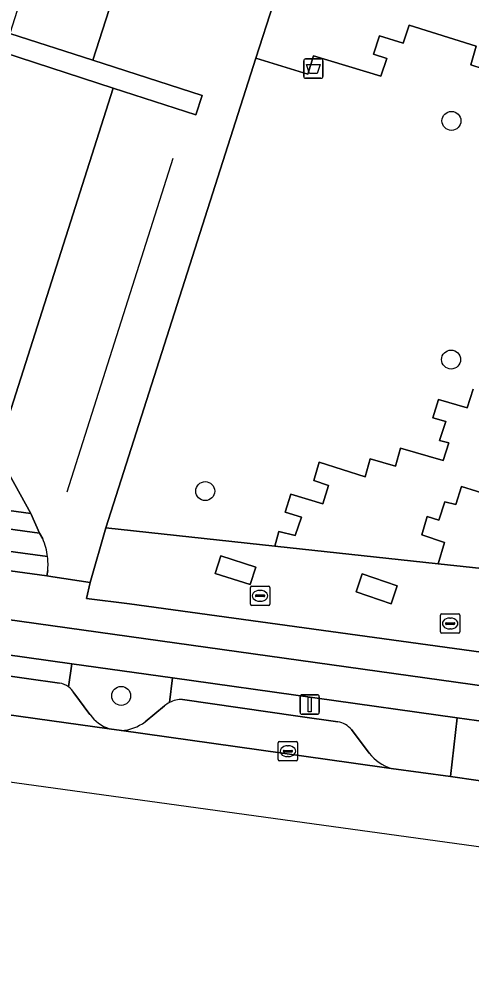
# Model space of a CAD drawing. Extents: x 160675 to 161153, y 383241 to 383714.
# Drawn here: x 160986.68 to 161009.97, y 383241.2 to 383290.07 of the extents above; entities that cross this region are included whole.
import ezdxf

# ---------------------------------------------------------------- set-up
doc = ezdxf.new("R2010")
doc.units = 0
for name, color, linetype in [('IMGEO_Afvalbak', 7, 'Continuous'), ('IMGEO_Berm_open', 7, 'Continuous'), ('IMGEO_Boom', 7, 'Continuous'), ('IMGEO_Fietspad_gesloten', 7, 'Continuous'), ('IMGEO_Groenvoorziening', 7, 'Continuous'), ('IMGEO_Kolk', 7, 'Continuous'), ('IMGEO_Lichtmast', 7, 'Continuous'), ('IMGEO_Lijnafwatering', 7, 'Continuous'), ('IMGEO_Muur', 7, 'Continuous'), ('IMGEO_Pand', 7, 'Continuous'), ('IMGEO_Parkeervlak_open', 7, 'Continuous'), ('IMGEO_Rijbaan_lokaal_gesloten', 7, 'Continuous'), ('IMGEO_Rioolput', 7, 'Continuous'), ('IMGEO_Voetpad_open', 7, 'Continuous')]:
    doc.layers.add(name, color=color, linetype=linetype)

msp = doc.modelspace()

# ---------------------------------------------------------------- linework, layer by layer
at = {"layer": 'IMGEO_Afvalbak'}
for p, q in [((161001.449, 383288.019), (161002.239, 383288.019)), ((161002.239, 383288.019), (161001.449, 383288.019)), ((161001.349, 383287.119), (161001.349, 383287.919)), ((161001.349, 383287.919), (161001.349, 383287.119)), ((161002.339, 383287.919), (161002.339, 383287.119)), ((161002.339, 383287.119), (161002.339, 383287.919)), ((161002.239, 383287.019), (161001.449, 383287.019)), ((161001.449, 383287.019), (161002.239, 383287.019))]:
    msp.add_line(p, q, dxfattribs=at)
msp.add_lwpolyline([(161001.492, 383287.733), (161002.196, 383287.733), (161002.047, 383287.263), (161001.641, 383287.263), (161001.492, 383287.733)], dxfattribs=at)
for centre, start, end in [((161001.449, 383287.919), 90, 180), ((161001.449, 383287.919), 90, 180), ((161002.239, 383287.919), 0, 90), ((161002.239, 383287.919), 360, 90), ((161001.449, 383287.119), 180, 270), ((161001.449, 383287.119), 180, 270), ((161002.239, 383287.119), 270, 0), ((161002.239, 383287.119), 270, 0)]:
    msp.add_arc(centre, 0.1, start, end, dxfattribs=at)
at = {"layer": 'IMGEO_Berm_open'}
for points in [[(160989.236, 383255.681), (160989.408, 383256.862), (160976.57, 383258.658)], [(160976.85, 383257.547), (160988.756, 383255.864)], [(161009.264, 383254.084), (160994.582, 383256.138), (160994.436, 383254.87)], [(160995.109, 383255.031), (161001.045, 383254.167), (161003.109, 383253.878)], [(161005.855, 383251.479), (161008.906, 383251.053), (161009.264, 383254.084)], [(161003.806, 383253.474), (161004.724, 383252.253)]]:
    msp.add_lwpolyline(points, dxfattribs=at)
for centre, radius, start, end in [((160988.653, 383254.874), 0.996, 54.1806, 84.0807), ((160995.095, 383253.602), 1.429, 89.446, 117.4617), ((161002.928, 383252.762), 1.131, 39.0343, 80.7702), ((161006.574, 383253.743), 2.376, 218.8499, 252.3785)]:
    msp.add_arc(centre, radius, start, end, dxfattribs=at)
at = {"layer": 'IMGEO_Boom'}
for centre in [(161008.962, 383284.825), (161008.942, 383272.531), (160996.275, 383265.758), (160991.942, 383255.21)]:
    msp.add_circle(centre, 0.489, dxfattribs=at)
at = {"layer": 'IMGEO_Fietspad_gesloten'}
for points in [[(161055.654, 383249.406), (161021.974, 383254.146), (161015.584, 383255.032), (160917.876, 383268.672), (160905.957, 383270.323), (160821.26, 383282.051), (160802.2, 383284.6)], [(160916.557, 383267.054), (160927.544, 383265.517), (160931.387, 383264.979), (160946.189, 383262.908), (160951.803, 383262.123), (160971.094, 383259.424), (160976.57, 383258.658), (160989.408, 383256.862), (160994.582, 383256.138), (161009.264, 383254.084), (161014.233, 383253.389), (161021.034, 383252.455), (161029.904, 383251.214), (161035.545, 383250.425), (161050.235, 383248.369), (161054.045, 383247.836), (161056.61, 383247.477)]]:
    msp.add_lwpolyline(points, dxfattribs=at)
at = {"layer": 'IMGEO_Groenvoorziening'}
for points in [[(161011.24, 383287.299), (161009.964, 383287.703), (161010.234, 383288.676), (161006.788, 383289.752), (161006.476, 383288.828), (161005.261, 383289.207), (161004.951, 383288.257), (161005.634, 383288.033), (161005.33, 383287.134), (161001.858, 383288.168), (161001.553, 383287.226), (160998.889, 383288.05), (160991.153, 383263.864), (160999.863, 383262.925), (161000.074, 383263.684), (161000.902, 383263.468), (161001.236, 383264.41), (161000.397, 383264.68), (161000.686, 383265.603), (161002.338, 383265.098), (161002.628, 383266.04), (161001.865, 383266.307), (161002.144, 383267.253), (161004.515, 383266.499), (161004.773, 383267.421), (161006.074, 383267.049), (161006.344, 383267.976), (161008.532, 383267.334), (161008.819, 383268.245), (161008.346, 383268.368), (161008.668, 383269.35), (161008.006, 383269.526), (161008.302, 383270.47), (161009.77, 383270.049), (161010.077, 383271.002)], [(161011.029, 383265.521), (161009.485, 383265.993), (161009.194, 383265.06), (161008.618, 383265.209), (161008.317, 383264.266), (161007.717, 383264.443), (161007.443, 383263.504), (161008.609, 383263.111), (161008.283, 383262.018), (161020.669, 383260.684)], [(160994.582, 383256.138), (160989.408, 383256.862), (160989.236, 383255.681)], [(160994.436, 383254.87), (160994.582, 383256.138)], [(160989.509, 383255.373), (160990.336, 383254.248)], [(160993.173, 383253.875), (160994.18, 383254.7)], [(160991.33, 383253.522), (160991.951, 383253.429)]]:
    msp.add_lwpolyline(points, dxfattribs=at)
msp.add_lwpolyline([(161014.233, 383253.389), (161009.264, 383254.084), (161008.906, 383251.053), (161011.773, 383250.653)], close=True, dxfattribs=at)
for centre, radius, start, end in [((160988.648, 383254.885), 0.99, 29.5498, 53.5554), ((160995.065, 383253.645), 1.377, 117.1815, 129.9918), ((160991.909, 383255.358), 1.925, 215.2139, 252.4986), ((160991.839, 383255.632), 2.206, 272.9002, 307.2015)]:
    msp.add_arc(centre, radius, start, end, dxfattribs=at)
at = {"layer": 'IMGEO_Kolk'}
for p, q in [((161000.108, 383252.861), (161000.96, 383252.861)), ((161000.033, 383251.935), (161000.033, 383252.787)), ((161000.292, 383252.355), (161000.292, 383252.367)), ((161000.73, 383252.318), (161000.332, 383252.318)), ((161000.335, 383252.404), (161000.733, 383252.404)), ((161000.521, 383252.641), (161000.546, 383252.641)), ((161000.776, 383252.367), (161000.776, 383252.355)), ((161001.034, 383252.787), (161001.034, 383251.935)), ((161000.96, 383251.861), (161000.108, 383251.861)), ((161000.544, 383252.081), (161000.519, 383252.081))]:
    msp.add_line(p, q, dxfattribs=at)
for points in [[(161000.108, 383252.861), (161000.96, 383252.861)], [(161000.033, 383251.935), (161000.033, 383252.787)], [(161001.034, 383252.787), (161001.034, 383251.935)], [(161000.96, 383251.861), (161000.108, 383251.861)]]:
    msp.add_lwpolyline(points, dxfattribs=at)
for centre, radius, start, end in [((161000.11, 383252.785), 0.0765, 91.552, 178.448), ((161000.11, 383252.785), 0.0765, 91.552, 178.448), ((161000.958, 383252.785), 0.0765, 1.552, 88.448), ((161000.958, 383252.785), 0.0765, 1.552, 88.448), ((161000.332, 383252.364), 0.0403, 85.8775, 175.7526), ((161000.329, 383252.354), 0.0366, 178.938, 274.7102), ((161000.733, 383252.361), 0.043, 264.8664, 352.4533), ((161000.737, 383252.366), 0.0386, 1.7309, 96.639), ((161000.11, 383251.937), 0.0765, 181.552, 268.448), ((161000.11, 383251.937), 0.0765, 181.552, 268.448), ((161000.958, 383251.937), 0.0765, 271.552, 358.448), ((161000.958, 383251.937), 0.0765, 271.552, 358.448)]:
    msp.add_arc(centre, radius, start, end, dxfattribs=at)
for centre, major_axis, ratio, start_param, end_param in [((161000.52, 383252.361), (-0.387, 0.002), 0.722429, 4.712389, 7.853982), ((161000.545, 383252.361), (-0.39, 0.002), 0.717154, 1.570796, 4.712389)]:
    msp.add_ellipse(centre, major_axis=major_axis, ratio=ratio, start_param=start_param, end_param=end_param, dxfattribs=at)
at = {"layer": 'IMGEO_Lichtmast'}
for p, q in [((161001.262, 383255.266), (161002.052, 383255.266)), ((161002.052, 383255.266), (161001.262, 383255.266)), ((161001.162, 383254.366), (161001.162, 383255.166)), ((161001.162, 383255.166), (161001.162, 383254.366)), ((161002.152, 383255.166), (161002.152, 383254.366)), ((161002.152, 383254.366), (161002.152, 383255.166)), ((161002.052, 383254.266), (161001.262, 383254.266)), ((161001.262, 383254.266), (161002.052, 383254.266))]:
    msp.add_line(p, q, dxfattribs=at)
msp.add_lwpolyline([(161001.582, 383255.141), (161001.732, 383255.141), (161001.732, 383254.391), (161001.582, 383254.391), (161001.582, 383255.141)], dxfattribs=at)
for centre, start, end in [((161001.262, 383255.166), 90, 180), ((161001.262, 383255.166), 90, 180), ((161002.052, 383255.166), 0, 90), ((161002.052, 383255.166), 360, 90), ((161001.262, 383254.366), 180, 270), ((161001.262, 383254.366), 180, 270), ((161002.052, 383254.366), 270, 0), ((161002.052, 383254.366), 270, 0)]:
    msp.add_arc(centre, 0.1, start, end, dxfattribs=at)
at = {"layer": 'IMGEO_Lijnafwatering'}
msp.add_lwpolyline([(160994.596, 383282.881), (160989.146, 383265.703)], dxfattribs=at)
at = {"layer": 'IMGEO_Muur'}
msp.add_lwpolyline([(160990.482, 383287.946), (160986.202, 383289.329), (160985.898, 383289.425), (160985.595, 383288.418), (160985.89, 383288.35), (160991.53, 383286.518), (160995.794, 383285.133), (160996.111, 383286.133)], close=True, dxfattribs=at)
at = {"layer": 'IMGEO_Pand'}
msp.add_lwpolyline([(160975.365, 383277.155), (160976.425, 383280.494), (160978.117, 383279.956), (160981.552, 383290.599), (160977.592, 383291.879), (160977.719, 383292.257), (160977.324, 383292.384), (160977.178, 383291.927), (160973.174, 383293.215), (160973.324, 383293.671), (160972.929, 383293.801), (160972.807, 383293.43), (160968.854, 383294.685), (160963.866, 383279.201), (160960.344, 383268.267), (160973.818, 383266.439), (160987.295, 383264.611), (160985.535, 383267.741)], dxfattribs=at)
at = {"layer": 'IMGEO_Parkeervlak_open'}
for points in [[(160988.756, 383255.864), (160976.85, 383257.547)], [(160973.717, 383255.972), (160991.33, 383253.522)], [(160990.336, 383254.248), (160989.509, 383255.373)], [(161003.109, 383253.878), (161001.045, 383254.167), (160995.109, 383255.031)], [(160994.18, 383254.7), (160993.173, 383253.875)], [(160991.951, 383253.429), (161003.791, 383251.768), (161005.855, 383251.479)], [(161004.724, 383252.253), (161003.806, 383253.474)]]:
    msp.add_lwpolyline(points, dxfattribs=at)
for centre, radius, start, end in [((160988.653, 383254.874), 0.996, 54.1806, 84.0807), ((160988.648, 383254.885), 0.99, 29.5498, 53.5554), ((160995.065, 383253.645), 1.377, 117.1815, 129.9918), ((160995.095, 383253.602), 1.429, 89.446, 117.4617), ((160991.909, 383255.358), 1.925, 215.2139, 252.4986), ((160991.839, 383255.632), 2.206, 272.9002, 307.2015), ((161002.928, 383252.762), 1.131, 39.0343, 80.7702), ((161006.574, 383253.743), 2.376, 218.8499, 252.3785)]:
    msp.add_arc(centre, radius, start, end, dxfattribs=at)
at = {"layer": 'IMGEO_Rijbaan_lokaal_gesloten'}
for points in [[(160926.374, 383259.023), (161038.265, 383243.607), (161073.86, 383241.195), (161090.615, 383245.102), (161094.226, 383248.02)], [(161056.624, 383244.308), (161053.567, 383244.736), (161049.878, 383245.253), (161049.516, 383245.304), (161032.453, 383247.694), (161031.986, 383247.808), (161019.886, 383249.519), (161018.562, 383249.691), (161011.773, 383250.653), (161008.906, 383251.053), (161005.855, 383251.479), (161003.791, 383251.768), (160991.951, 383253.429), (160991.33, 383253.522), (160973.717, 383255.972)]]:
    msp.add_lwpolyline(points, dxfattribs=at)
at = {"layer": 'IMGEO_Rioolput'}
for p, q in [((160998.599, 383259.938), (160998.599, 383260.79)), ((160998.674, 383260.864), (160999.526, 383260.864)), ((160999.087, 383260.644), (160999.112, 383260.644)), ((160999.6, 383260.79), (160999.6, 383259.938)), ((160998.858, 383260.358), (160998.858, 383260.37)), ((160999.296, 383260.321), (160998.898, 383260.321)), ((160998.901, 383260.407), (160999.299, 383260.407)), ((160999.342, 383260.37), (160999.342, 383260.358)), ((160999.526, 383259.864), (160998.674, 383259.864)), ((160999.11, 383260.084), (160999.085, 383260.084)), ((161008.395, 383258.511), (161008.395, 383259.363)), ((161008.47, 383259.437), (161009.322, 383259.437)), ((161008.883, 383259.217), (161008.908, 383259.217)), ((161009.396, 383259.363), (161009.396, 383258.511)), ((161008.654, 383258.931), (161008.654, 383258.943)), ((161009.092, 383258.894), (161008.694, 383258.894)), ((161008.697, 383258.98), (161009.095, 383258.98)), ((161009.138, 383258.943), (161009.138, 383258.931)), ((161009.322, 383258.437), (161008.47, 383258.437)), ((161008.906, 383258.657), (161008.881, 383258.657))]:
    msp.add_line(p, q, dxfattribs=at)
for points in [[(160998.599, 383259.938), (160998.599, 383260.79)], [(160998.674, 383260.864), (160999.526, 383260.864)], [(160999.6, 383260.79), (160999.6, 383259.938)], [(160999.526, 383259.864), (160998.674, 383259.864)], [(161008.395, 383258.511), (161008.395, 383259.363)], [(161008.47, 383259.437), (161009.322, 383259.437)], [(161009.396, 383259.363), (161009.396, 383258.511)], [(161009.322, 383258.437), (161008.47, 383258.437)]]:
    msp.add_lwpolyline(points, dxfattribs=at)
for centre, radius, start, end in [((160998.676, 383260.788), 0.0765, 91.552, 178.448), ((160998.676, 383260.788), 0.0765, 91.552, 178.448), ((160999.524, 383260.788), 0.0765, 1.552, 88.448), ((160999.524, 383260.788), 0.0765, 1.552, 88.448), ((160998.898, 383260.367), 0.0403, 85.8775, 175.7526), ((160998.895, 383260.357), 0.0366, 178.938, 274.7102), ((160999.299, 383260.364), 0.043, 264.8664, 352.4533), ((160999.303, 383260.369), 0.0386, 1.7309, 96.639), ((160998.676, 383259.94), 0.0765, 181.552, 268.448), ((160998.676, 383259.94), 0.0765, 181.552, 268.448), ((160999.524, 383259.94), 0.0765, 271.552, 358.448), ((160999.524, 383259.94), 0.0765, 271.552, 358.448), ((161008.472, 383259.361), 0.0765, 91.552, 178.448), ((161008.472, 383259.361), 0.0765, 91.552, 178.448), ((161009.32, 383259.361), 0.0765, 1.552, 88.448), ((161009.32, 383259.361), 0.0765, 1.552, 88.448), ((161008.694, 383258.94), 0.0403, 85.8775, 175.7526), ((161008.691, 383258.93), 0.0366, 178.938, 274.7102), ((161009.095, 383258.937), 0.043, 264.8664, 352.4533), ((161009.099, 383258.942), 0.0386, 1.7309, 96.639), ((161008.472, 383258.513), 0.0765, 181.552, 268.448), ((161008.472, 383258.513), 0.0765, 181.552, 268.448), ((161009.32, 383258.513), 0.0765, 271.552, 358.448), ((161009.32, 383258.513), 0.0765, 271.552, 358.448)]:
    msp.add_arc(centre, radius, start, end, dxfattribs=at)
for centre, major_axis, ratio, start_param, end_param in [((160999.086, 383260.364), (-0.387, 0.002), 0.722429, 4.712389, 7.853982), ((160999.111, 383260.364), (-0.39, 0.002), 0.717154, 1.570796, 4.712389), ((161008.882, 383258.937), (-0.387, 0.002), 0.722429, 4.712389, 7.853982), ((161008.907, 383258.937), (-0.39, 0.002), 0.717154, 1.570796, 4.712389)]:
    msp.add_ellipse(centre, major_axis=major_axis, ratio=ratio, start_param=start_param, end_param=end_param, dxfattribs=at)
at = {"layer": 'IMGEO_Voetpad_open'}
for points in [[(161044.076, 383314.613), (161003.126, 383327.791), (161000, 383317.976), (160994.422, 383300.461), (160992.588, 383294.531), (160992.503, 383294.205), (160992.079, 383292.966), (160992.001, 383292.648), (160990.482, 383287.946), (160996.111, 383286.133), (160995.794, 383285.133), (160991.53, 383286.518), (160985.535, 383267.741), (160987.295, 383264.611), (160987.726, 383263.594), (160987.9, 383263.299)], [(160988.155, 383261.661), (160988.114, 383261.392), (160988.425, 383261.349), (160990.337, 383261.053), (160991.153, 383263.864), (160998.889, 383288.05), (160999.79, 383290.864), (161008.359, 383317.657), (161020.455, 383313.768), (161029.994, 383310.701), (161033.388, 383309.609), (161050.91, 383303.976), (161057.751, 383301.776), (161072.558, 383297.57), (161074.2, 383297.033), (161075.504, 383289.465)], [(160999.79, 383290.864), (160998.889, 383288.05), (161001.553, 383287.226), (161001.858, 383288.168), (161005.33, 383287.134), (161005.634, 383288.033), (161004.951, 383288.257), (161005.261, 383289.207), (161006.476, 383288.828), (161006.788, 383289.752), (161010.234, 383288.676), (161009.964, 383287.703), (161011.24, 383287.299)], [(160985.535, 383267.741), (160991.53, 383286.518), (160985.89, 383288.35), (160981.028, 383273.124)], [(161040.997, 383283.21), (161038.901, 383280.887), (161020.669, 383260.684), (161008.283, 383262.018), (160999.863, 383262.925), (160991.153, 383263.864), (160990.337, 383261.053), (160990.157, 383260.227), (160992.379, 383259.956), (161000, 383258.91), (161016.872, 383256.594), (161018.061, 383256.431), (161022.863, 383255.756), (161023.677, 383255.645), (161024.279, 383256.071), (161024.866, 383256.486), (161042.879, 383254.036), (161038.826, 383256.087), (161034.648, 383258.715), (161030.244, 383262.252), (161032.166, 383264.31), (161032.058, 383264.449), (161039.76, 383273.019)], [(160906.361, 383274.718), (160906.652, 383275.617), (160907.414, 383278.054), (160906.582, 383278.383), (160904.953, 383273.337), (160904.857, 383273.04), (160905.752, 383272.875), (160905.772, 383272.934), (160905.926, 383273.383), (160906.572, 383273.293), (160906.425, 383272.844), (160912.494, 383272.008), (160912.693, 383272.666), (160919.42, 383271.745), (160919.491, 383271.792), (160966.461, 383265.316), (160973.144, 383264.419), (160988.15, 383262.381)], [(160987.9, 383263.299), (160987.726, 383263.594), (160906.361, 383274.718)], [(161010.077, 383271.002), (161009.77, 383270.049), (161008.302, 383270.47), (161008.006, 383269.526), (161008.668, 383269.35), (161008.346, 383268.368), (161008.819, 383268.245), (161008.532, 383267.334), (161006.344, 383267.976), (161006.074, 383267.049), (161004.773, 383267.421), (161004.515, 383266.499), (161002.144, 383267.253), (161001.865, 383266.307), (161002.628, 383266.04), (161002.338, 383265.098), (161000.686, 383265.603), (161000.397, 383264.68), (161001.236, 383264.41), (161000.902, 383263.468), (161000.074, 383263.684), (160999.863, 383262.925), (161008.283, 383262.018), (161008.609, 383263.111), (161007.443, 383263.504), (161007.717, 383264.443), (161008.317, 383264.266), (161008.618, 383265.209), (161009.194, 383265.06), (161009.485, 383265.993), (161011.029, 383265.521)], [(160917.876, 383268.672), (161015.584, 383255.032), (161016.872, 383256.594), (161000, 383258.91), (160992.379, 383259.956), (160990.157, 383260.227), (160990.337, 383261.053), (160988.425, 383261.349), (160988.114, 383261.392), (160972.847, 383263.465)], [(160988.15, 383262.381), (160973.144, 383264.419), (160972.925, 383263.763), (160972.847, 383263.465), (160988.114, 383261.392), (160988.155, 383261.661)]]:
    msp.add_lwpolyline(points, dxfattribs=at)
for points in [[(160992.001, 383292.648), (160987.7, 383294.03), (160986.202, 383289.329), (160990.482, 383287.946)], [(160906.652, 383275.617), (160906.361, 383274.718), (160987.726, 383263.594), (160987.295, 383264.611), (160973.818, 383266.439), (160960.344, 383268.267), (160958.187, 383268.56), (160920.037, 383273.784)], [(160998.593, 383260.945), (160998.879, 383261.844), (160997.08, 383262.421), (160996.785, 383261.516)], [(160998.593, 383260.945), (160996.785, 383261.516), (160997.08, 383262.421), (160998.879, 383261.844)], [(161005.852, 383259.955), (161006.159, 383260.879), (161004.354, 383261.492), (161004.052, 383260.574)], [(161005.852, 383259.955), (161004.052, 383260.574), (161004.354, 383261.492), (161006.159, 383260.879)]]:
    msp.add_lwpolyline(points, close=True, dxfattribs=at)
for centre, radius, start, end in [((160984.938, 383261.999), 3.235, 6.7775, 23.6905), ((160984.938, 383261.999), 3.235, 6.7775, 23.6905), ((160985.002, 383261.999), 3.171, 353.8799, 6.9159), ((160985.002, 383261.999), 3.171, 353.8799, 6.9159)]:
    msp.add_arc(centre, radius, start, end, dxfattribs=at)

doc.saveas('drawing.dxf')
